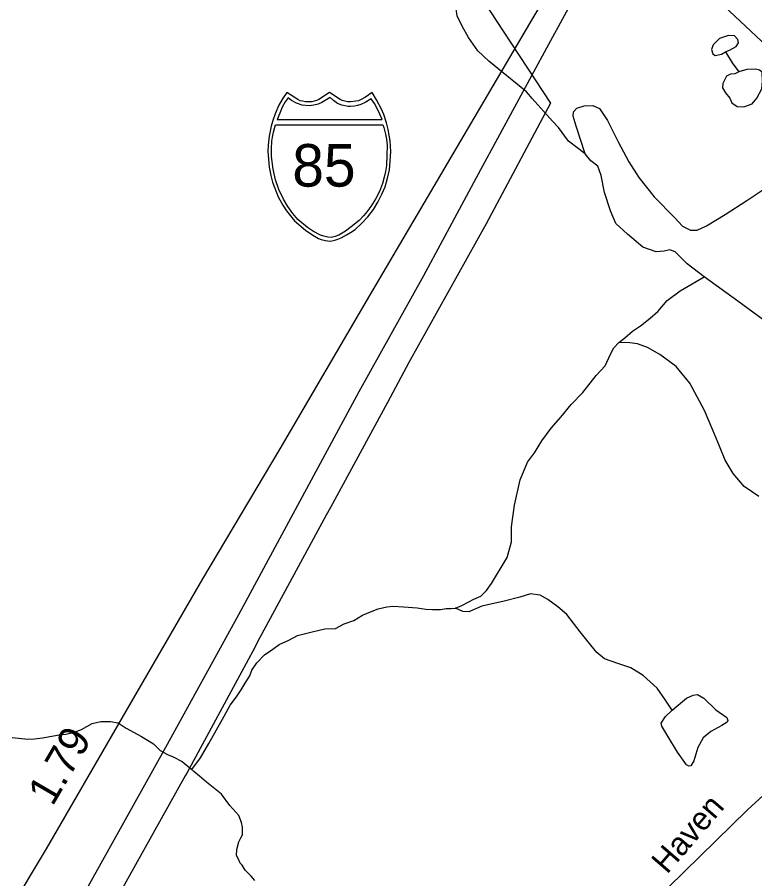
# Model space of a CAD drawing. Extents: x 2056842 to 2160602, y 826753 to 1016856.
# Drawn here: x 2084310 to 2087342, y 877308 to 880850 of the extents above; entities that cross this region are included whole.
import ezdxf

# ---------------------------------------------------------------- set-up
doc = ezdxf.new("R2010")
doc.units = 0
for name, color, linetype in [('Exist Boundary Political City Limit New', 7, 'Continuous'), ('Exist Hydrographic Creek Single Shore', 7, 'Continuous'), ('Exist Hydrographic Misc Water Feature', 7, 'Continuous'), ('Exist Road Non-System Type 51', 7, 'Continuous'), ('Exist Road Non-System Type 51 Label', 7, 'Continuous'), ('Exist Road Primary Interstate Divided Center Attributed', 7, 'Continuous'), ('Exist Road Primary Interstate Mileage Hundredths English Label', 7, 'Continuous'), ('Exist Road Primary Interstate Shield CELL', 7, 'Continuous'), ('Exist Road Primary Interstate Shield Number Label', 7, 'Continuous'), ('Exist Utilities Electrical Transmission Line', 7, 'Continuous'), ('Map Preparation Boundary City Limit Buffer Line', 7, 'Continuous')]:
    doc.layers.add(name, color=color, linetype=linetype)

msp = doc.modelspace()

# ---------------------------------------------------------------- linework, layer by layer
at = {"layer": 'Exist Boundary Political City Limit New'}
msp.add_lwpolyline([(2086037.9, 881207.4), (2086279.1, 880836.7), (2086502.5, 880496.1), (2086238.1, 880000), (2085920.4, 879430.2), (2085831.5, 879266.2), (2085597.2, 878834), (2085580.4, 878802.8), (2085306.2, 878296.8), (2085277.8, 878243.9), (2085260, 878211.4), (2085006.6, 877742.9), (2085000, 877731.6), (2084730.8, 877247.3)], dxfattribs=at)
at = {"layer": 'Exist Hydrographic Creek Single Shore'}
for points in [[(2086644.8, 880288.2), (2086576.1, 880340.7), (2086534.8, 880397), (2086509.9, 880422), (2086426.9, 880515.7), (2086412.8, 880531.8), (2086402.8, 880543.5), (2086248.7, 880668.4), (2086203.7, 880712.1), (2086165, 880766.8), (2086138.8, 880813), (2086118.8, 880855), (2086111.7, 880902.5), (2086111.6, 880928.8), (2086117.6, 880952.6), (2086119.6, 880968.7), (2086127.6, 880990.8), (2086143.4, 881026.9), (2086151.3, 881056.9), (2086155.1, 881084.7), (2086157.3, 881108.6), (2086135, 881237.3)], [(2086644.8, 880288.2), (2086607.3, 880402), (2086594.8, 880443.2), (2086597.3, 880460.7), (2086609.8, 880475.7), (2086641.1, 880485.7), (2086676, 880487), (2086703.5, 880474.5), (2086736, 880424.5), (2086779.7, 880337), (2086824.7, 880255.7), (2086864.7, 880190.7), (2086928.4, 880111.9), (2087013.4, 880025.7), (2087044.6, 879990.7), (2087077.1, 879974.4), (2087104.6, 879974.4), (2087143.3, 879991.9), (2087219.6, 880038.2), (2087309.5, 880096.9), (2087392, 880150.7)], [(2087133.3, 879782.7), (2087064.6, 879836.3), (2087014.6, 879885), (2086993.4, 879893.8), (2086969.7, 879887.5), (2086935.9, 879885), (2086882.2, 879905), (2086818.5, 879957.5), (2086771, 880001.3), (2086748.5, 880053.2), (2086724.8, 880129.4), (2086711, 880199.4), (2086697.3, 880236.9), (2086667.3, 880259.4), (2086644.8, 880288.2)], [(2086783.5, 879512.7), (2086808.1, 879531.1), (2086839.9, 879559), (2086871.8, 879581.3), (2086912.2, 879612.7), (2086943.6, 879639.5), (2086981.6, 879685.6), (2087035.9, 879725.2), (2087133.3, 879782.7)], [(2087374.5, 879606.5), (2087272, 879682.7), (2087133.3, 879782.7)], [(2086111.5, 878421), (2086137.7, 878431), (2086163.6, 878445.2), (2086187.4, 878457.2), (2086215.3, 878469.4), (2086239.4, 878493.2), (2086259.3, 878521.3), (2086323.7, 878629.2), (2086342.4, 878692.9), (2086342.4, 878755.5), (2086354.2, 878843.5), (2086377.4, 878947.7), (2086407.4, 879020.2), (2086436.1, 879059), (2086466.1, 879107.8), (2086505.1, 879160), (2086545.1, 879206.1), (2086586.9, 879258.4), (2086634.8, 879306.6), (2086690.4, 879376.7), (2086726.3, 879416.6), (2086748.5, 879465.2), (2086762.2, 879490.2), (2086783.5, 879512.7)], [(2087358, 878878.9), (2087298.4, 878920.8), (2087253.7, 878974.6), (2087219.8, 879028.4), (2087197.5, 879086.3), (2087169.4, 879152.6), (2087135.1, 879232.5), (2087074.6, 879345.9), (2087018.9, 879414), (2086952.2, 879463.5), (2086900.4, 879491.6), (2086860.2, 879507.4), (2086828, 879511.1), (2086783.5, 879512.7)], [(2087002.9, 878001.9), (2086974.8, 878041.8), (2086941, 878091.6), (2086882.5, 878143.4), (2086832.5, 878175.4), (2086778.6, 878193.4), (2086724.4, 878212.9), (2086692.2, 878238.9), (2086668.2, 878268.8), (2086623.7, 878322.7), (2086569.4, 878394.6), (2086531.9, 878426.3), (2086491.3, 878456.4), (2086459.5, 878474.2), (2086419.5, 878479.8), (2086375.6, 878465.8), (2086311.6, 878449.6), (2086220, 878429.4), (2086165.9, 878405.1), (2086141.9, 878407.1), (2086111.9, 878421)], [(2085027.9, 877757.6), (2085063.6, 877805.8), (2085097.3, 877863.8), (2085129.3, 877919.9), (2085161, 877976), (2085184.9, 878022.1), (2085210.9, 878056), (2085230.8, 878084.2), (2085246.5, 878112.4), (2085266.5, 878142.2), (2085274.5, 878166.3), (2085294.5, 878196.4), (2085326.3, 878228.5), (2085360.3, 878252.4), (2085386.3, 878270.6), (2085426, 878288.8), (2085461.9, 878308.7), (2085521.9, 878322.9), (2085574, 878335.3), (2085618, 878337.3), (2085653.8, 878355.6), (2085693.8, 878369.6), (2085729.7, 878391.8), (2085761.8, 878405.9), (2085793.6, 878418), (2085829.5, 878426.2), (2085855.4, 878428.3), (2085897.7, 878426.4), (2085953.4, 878422.3), (2085989.7, 878416.6), (2086017.6, 878414.7), (2086049.7, 878414.7), (2086073.4, 878418.8), (2086093.5, 878418.7), (2086111.5, 878421)], [(2084289.6, 877889.4), (2084353.8, 877881.7), (2084381.3, 877883.5), (2084413.9, 877887.5), (2084481.8, 877899.9), (2084509.9, 877902.2), (2084545.5, 877910.2), (2084573.4, 877922.2), (2084617.3, 877946.4), (2084653.6, 877954.3), (2084693.6, 877954.7), (2084725.4, 877948.6), (2084757.4, 877926.8), (2084821.3, 877893.1), (2084869.5, 877863.1), (2084897.6, 877835.4), (2084927.8, 877819.4), (2084951.5, 877809.7), (2084987.8, 877789.6), (2085028, 877757.9)], [(2085220.6, 877460.3), (2085228.8, 877476.2), (2085236.6, 877488.2), (2085236.6, 877504.3), (2085236.6, 877520.3), (2085232.4, 877540.1), (2085220.5, 877568.2), (2085184.3, 877610), (2085150.1, 877656), (2085087.8, 877705.8), (2085059.8, 877729.7), (2085035.9, 877749.6), (2085027.9, 877757.6)], [(2085287.1, 877300.4), (2085271.1, 877318.5), (2085247, 877344.2), (2085235, 877364.2), (2085226.9, 877372.2), (2085219.1, 877388.1), (2085210.9, 877404.1), (2085212.7, 877428.3), (2085220.6, 877460.3)]]:
    msp.add_lwpolyline(points, dxfattribs=at)
at = {"layer": 'Exist Hydrographic Misc Water Feature'}
for points in [[(2087222.1, 880707.6), (2087238.3, 880713.9), (2087265.8, 880728.9), (2087274.5, 880743.9), (2087272, 880757.6), (2087258.3, 880772.6), (2087233.3, 880773.9), (2087197.1, 880762.6), (2087170.8, 880736.4), (2087164.6, 880716.4), (2087169.6, 880698.9), (2087179.6, 880692.6), (2087205.8, 880697.6), (2087222.1, 880707.6)], [(2087222.1, 880707.6), (2087249.5, 880662.6), (2087277, 880625.1)], [(2087277, 880625.1), (2087259.5, 880617.6), (2087242, 880615.1), (2087225.8, 880607.6), (2087210.8, 880577.6), (2087209.6, 880560.1), (2087222.1, 880538.9), (2087239.5, 880516.4), (2087248.3, 880497.6), (2087269.5, 880482.6), (2087297, 880481.4), (2087330.8, 880493.9), (2087350.8, 880516.4)], [(2087350.8, 880516.4), (2087370.7, 880555.1), (2087373.2, 880586.4), (2087372, 880623.9), (2087362, 880631.4), (2087344.5, 880636.4), (2087309.5, 880635.1), (2087277, 880625.1)], [(2087002.9, 878001.9), (2087060.9, 878050.5), (2087088.4, 878063), (2087107.1, 878065.5), (2087132.1, 878050.5), (2087182.1, 878003), (2087227.1, 877971.7), (2087230.8, 877959.2), (2087228.3, 877951.7), (2087207.1, 877938), (2087160.8, 877914.2), (2087129.6, 877888), (2087108.4, 877847.9), (2087090.9, 877792.9), (2087078.4, 877772.9), (2087070.9, 877771.7), (2087060.9, 877776.7), (2087024.6, 877829.2), (2086984.7, 877894.2), (2086959.7, 877935.5), (2086957.2, 877948), (2086974.7, 877975.5), (2087002.9, 878001.9)]]:
    msp.add_lwpolyline(points, dxfattribs=at)
at = {"layer": 'Exist Road Non-System Type 51'}
msp.add_lwpolyline([(2088159.7, 878471.4), (2088180.6, 878338.3), (2088178.7, 878311.7), (2088114.1, 878267.9), (2088005.8, 878239.4), (2087969.9, 878233), (2087940.2, 878215.6), (2087922.2, 878174.8), (2087900.3, 878111.1), (2087855.7, 878055.9), (2087730.3, 877973.2), (2087312.2, 877591), (2086921.7, 877209.7), (2086855.2, 877205.9), (2086807.7, 877162.2), (2086790.6, 877067.1)], dxfattribs=at)
at = {"layer": 'Exist Road Primary Interstate Divided Center Attributed'}
for points in [[(2086913.8, 881656.6), (2086812.4, 881495.1), (2086697.2, 881298.8), (2086416.5, 880823.6), (2086104.3, 880294.3), (2085757.9, 879705.6), (2085389, 879075.5), (2085071.4, 878540.8), (2084756.5, 877997.1), (2084428.1, 877431.8), (2084115.8, 876911.6), (2083719, 876326.5), (2083315.1, 875763), (2082934.5, 875231.9), (2082589.9, 874745.8), (2082168.8, 874149.9), (2082016.5, 873938.4)], [(2082028.6, 873734.2), (2082362.2, 874180.5), (2082750, 874681), (2083148.6, 875195.9), (2083527.4, 875694.6), (2083900.8, 876187.9), (2084261.6, 876715.3), (2084561.2, 877205), (2084920.2, 877849.5), (2085220.7, 878395), (2085715.6, 879311.3), (2085981, 879788.4), (2086215.9, 880224.1), (2086495.7, 880739), (2086767.4, 881239.4), (2086966.9, 881577.7)]]:
    msp.add_lwpolyline(points, dxfattribs=at)
at = {"layer": 'Exist Road Primary Interstate Shield CELL'}
for points in [[(2085593.5, 879929.5), (2085602.9, 879930.4), (2085615.7, 879932.9), (2085628.1, 879937), (2085642.2, 879943.2), (2085663, 879954.8), (2085679.7, 879964.6), (2085699.1, 879977.6), (2085725.2, 880001.3), (2085751.3, 880028.7), (2085774.2, 880059.8), (2085792.5, 880088.8), (2085808.6, 880121.9), (2085822, 880152.8), (2085832.7, 880188.2), (2085839.7, 880222.4), (2085843.3, 880258.1), (2085845.7, 880297.7), (2085843, 880342.2), (2085835.3, 880387.8), (2085828, 880416.1), (2085816.9, 880450.1), (2085808, 880471.7), (2085787.1, 880510.2), (2085768.4, 880539.8), (2085741.1, 880520.6), (2085723.4, 880511.2), (2085712.5, 880506.3), (2085701.4, 880504.1), (2085680.9, 880501.6), (2085668, 880502.2), (2085656, 880504.9), (2085645.9, 880507.1), (2085637.7, 880511.2), (2085593.5, 880539.8), (2085549.2, 880511.2), (2085539.9, 880506.9), (2085530.4, 880504.9), (2085521.2, 880502.4), (2085506.1, 880501.6), (2085494.5, 880502), (2085482.7, 880504.1), (2085473.3, 880506.1), (2085462.8, 880511.2), (2085417.7, 880539.8), (2085399.9, 880514.1), (2085385.5, 880488.6), (2085370.1, 880452.7), (2085360.6, 880424.9), (2085353.8, 880402), (2085345.4, 880360.1), (2085341.1, 880323.5), (2085340.3, 880297.7), (2085345.1, 880233.1), (2085352.1, 880198.8), (2085359.3, 880171), (2085383.2, 880111), (2085401.2, 880077.3), (2085416.6, 880053.2), (2085438.1, 880026), (2085449.8, 880013), (2085494.6, 879973.9), (2085524.6, 879953.4), (2085548.5, 879940.5), (2085559.7, 879936.3), (2085577.3, 879931.4)], [(2085423, 880519), (2085412, 880502.1), (2085399.4, 880479.3), (2085389.2, 880455.6), (2085378.9, 880429.4), (2085810.4, 880429.3), (2085800.4, 880451.7), (2085789.6, 880474.2), (2085778.4, 880494.8), (2085764.6, 880514.7), (2085740.4, 880499.4), (2085722.8, 880491.1), (2085708.6, 880486.2), (2085696.6, 880483.5), (2085678.1, 880482.1), (2085669.7, 880482.5), (2085643.8, 880488.4), (2085626.3, 880495.6), (2085609.6, 880506.7), (2085596, 880519.5), (2085561.8, 880498.8), (2085546.7, 880492.1), (2085529.2, 880487.6), (2085510.1, 880485.2), (2085480.7, 880488.4), (2085457.6, 880496.4), (2085437.8, 880506.7)], [(2085813, 880408), (2085817.6, 880395.8), (2085824, 880368.7), (2085827.3, 880347.9), (2085830.7, 880323.9), (2085829.5, 880282.8), (2085827.5, 880240.2), (2085823.6, 880215), (2085818.4, 880192.1), (2085811.2, 880166.6), (2085799.7, 880132.8), (2085783.8, 880104.1), (2085763.9, 880072.3), (2085742.4, 880044.4), (2085733.1, 880032.8), (2085715.4, 880014.2), (2085683.2, 879988.3), (2085659.6, 879970.7), (2085631.5, 879954.1), (2085617.2, 879947.7), (2085600.5, 879944.2), (2085586.8, 879945.2), (2085570.2, 879949.6), (2085556.7, 879953.3), (2085527.3, 879969.2), (2085503.4, 879985.1), (2085463.7, 880017.8), (2085442.2, 880042.9), (2085422.2, 880072.3), (2085404.3, 880102.4), (2085385.2, 880142), (2085371.8, 880181.9), (2085362, 880225), (2085355.4, 880277.6), (2085354.6, 880309.7), (2085356.6, 880340.6), (2085359.5, 880356.7), (2085363.4, 880376.8), (2085371.3, 880407.8)]]:
    msp.add_lwpolyline(points, close=True, dxfattribs=at)
at = {"layer": 'Exist Utilities Electrical Transmission Line'}
msp.add_lwpolyline([(2090208.9, 878090.6), (2086715.1, 881367.1), (2080736.5, 886973.8)], dxfattribs=at)
at = {"layer": 'Map Preparation Boundary City Limit Buffer Line'}
msp.add_lwpolyline([(2086037.9, 881207.4), (2086279.1, 880836.7), (2086502.5, 880496.1), (2086238.1, 880000), (2085920.4, 879430.2), (2085831.5, 879266.2), (2085597.2, 878834), (2085580.4, 878802.8), (2085306.2, 878296.8), (2085277.8, 878243.9), (2085260, 878211.4), (2085006.6, 877742.9), (2085000, 877731.6), (2084730.8, 877247.3)], dxfattribs=at)

# ---------------------------------------------------------------- texts
at = {"layer": 'Exist Road Non-System Type 51 Label'}
msp.add_text('Haven', height=95, rotation=49.1532, dxfattribs=at).set_placement((2086981.2, 877324))
at = {"layer": 'Exist Road Primary Interstate Mileage Hundredths English Label'}
msp.add_text('1.79', height=125, rotation=59.845, dxfattribs=at).set_placement((2084455, 877602.6))
at = {"layer": 'Exist Road Primary Interstate Shield Number Label'}
msp.add_text('85', height=175, dxfattribs=at).set_placement((2085440.6, 880153.3))

doc.saveas('drawing.dxf')
